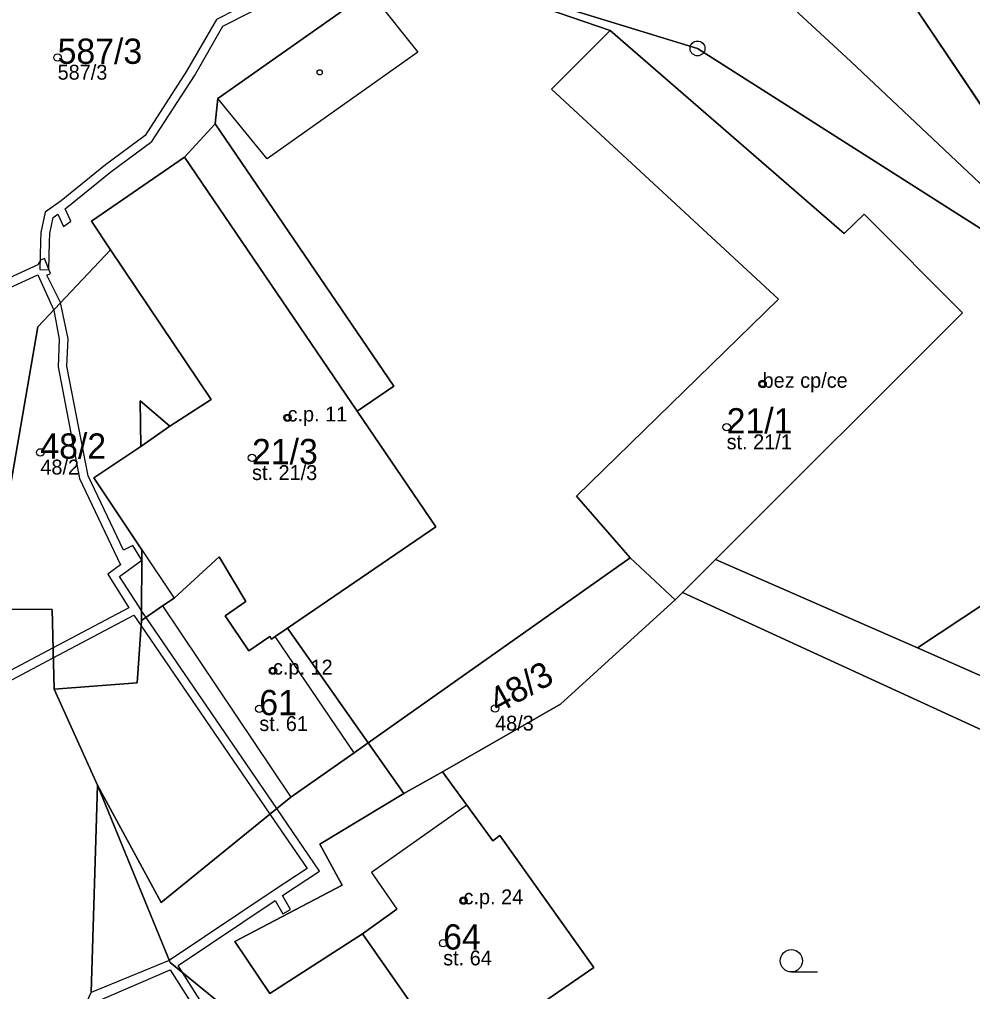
# Model space of a CAD drawing. Extents: x -680203 to -673936, y -1102717 to -1093650.
# Drawn here: x -677906.8 to -677842.7, y -1095189.8 to -1095124.4 of the extents above; entities that cross this region are included whole.
import ezdxf

# ---------------------------------------------------------------- set-up
doc = ezdxf.new("R2010")
doc.units = 0
for name, color, linetype in [('Definiční body', 7, 'Continuous'), ('Horni', 7, 'Continuous'), ('SOxx01xx_ŽSp_násyp_plocha', 7, 'Continuous'), ('SOxx02xx_Koleje_param další_Popis10', 7, 'Continuous'), ('SOxxxxxx_Koleje_hlavní_body_Popis10', 7, 'Continuous'), ('SOxxxxxx_Koleje_LN_parametry_Popis10', 7, 'Continuous'), ('SOxxxxxx_Koleje_param další_Popis10', 7, 'Continuous'), ('SOxxxxxx_Osa_bod_P', 7, 'Continuous'), ('SOxxxxxx_Staničení_Popis10', 7, 'Continuous'), ('x_prac', 7, 'Continuous')]:
    doc.layers.add(name, color=color, linetype=linetype)

msp = doc.modelspace()

# ---------------------------------------------------------------- linework, layer by layer
at = {"layer": 'Definiční body'}
for centre in [(-677904.27, -1095126.99), (-677856.84, -1095148.96), (-677888.8, -1095151.23), (-677859.26, -1095151.86), (-677905.43, -1095153.56), (-677891.19, -1095153.93), (-677889.78, -1095168.26), (-677890.7, -1095170.82), (-677874.84, -1095170.79), (-677876.96, -1095183.72), (-677878.33, -1095186.59)]:
    msp.add_circle(centre, 0.25, dxfattribs=at)
at = {"layer": 'Horni'}
for points in [[(-677865.74, -1095160.66), (-677862.73, -1095163.49), (-677862.22, -1095162.98), (-677860.01, -1095160.77), (-677843.4, -1095144.18), (-677850.01, -1095137.53), (-677851.35, -1095138.83), (-677867.1, -1095125.16), (-677871.05, -1095129.11), (-677855.76, -1095143.24), (-677869.37, -1095156.5)], [(-677889.99, -1095165.95), (-677889.88, -1095166.12), (-677889.64, -1095165.96), (-677888.8, -1095165.39), (-677878.82, -1095158.58), (-677884.12, -1095150.79), (-677895.73, -1095133.7), (-677901.99, -1095137.99), (-677900.72, -1095139.93), (-677893.95, -1095149.99), (-677896.73, -1095151.79), (-677898.68, -1095153.16), (-677901.83, -1095155.27), (-677898.6, -1095160.11), (-677896.42, -1095163.36), (-677893.39, -1095160.58), (-677891.6, -1095163.6), (-677893, -1095164.56), (-677891.4, -1095166.91)], [(-677889.99, -1095165.95), (-677891.4, -1095166.91), (-677893, -1095164.56), (-677891.6, -1095163.6), (-677893.39, -1095160.58), (-677896.42, -1095163.36), (-677897.21, -1095163.89), (-677888.58, -1095176.76), (-677884.32, -1095173.78), (-677889.64, -1095165.96), (-677889.88, -1095166.12)], [(-677876.73, -1095177.3), (-677883.15, -1095181.82), (-677881.44, -1095184.3), (-677883.76, -1095185.96), (-677877.63, -1095194.73), (-677868.19, -1095188.23), (-677874.51, -1095179.33), (-677874.99, -1095179.69)]]:
    msp.add_lwpolyline(points, close=True, dxfattribs=at)
at = {"layer": 'SOxx01xx_ŽSp_násyp_plocha'}
for points in [[(-677913.81, -1095119.18), (-677909.48, -1095138.73), (-677908.11, -1095159.69), (-677905.6, -1095145.11), (-677900.72, -1095139.93), (-677901.99, -1095137.99), (-677895.73, -1095133.7), (-677893.67, -1095131.46), (-677893.48, -1095129.74), (-677883.28, -1095122.55), (-677881.26, -1095123.37), (-677876.68, -1095121.88), (-677876.61, -1095121.64), (-677875.77, -1095118.52), (-677882.02, -1095114.89), (-677887.12, -1095113.18), (-677899.59, -1095118.91), (-677904.46, -1095106.38), (-677906.56, -1095102.19), (-677922.37, -1095106.68), (-677917.73, -1095112.53)], [(-677832.38, -1095144.72), (-677824.86, -1095152.45), (-677817.73, -1095147.68), (-677799.26, -1095166.48), (-677787, -1095173.82), (-677749.02, -1095194.28), (-677733.04, -1095189.35), (-677758.99, -1095131.77), (-677790.62, -1095123.13), (-677828.22, -1095113.82), (-677838.28, -1095114.51), (-677852.04, -1095115.46)], [(-677852.04, -1095115.46), (-677862.8, -1095116.2), (-677858.52, -1095120.2), (-677850.91, -1095127.26), (-677832.38, -1095144.72)], [(-677862.8, -1095116.2), (-677872.39, -1095117.92), (-677873.66, -1095122.55), (-677861.22, -1095126.38), (-677832.38, -1095144.72), (-677850.91, -1095127.26), (-677858.52, -1095120.2)], [(-677861.22, -1095126.38), (-677873.66, -1095122.55), (-677876.61, -1095121.64), (-677876.68, -1095121.88), (-677867.1, -1095125.16), (-677851.35, -1095138.83), (-677850.01, -1095137.53), (-677843.4, -1095144.18), (-677860.01, -1095160.77), (-677846.41, -1095166.72), (-677824.86, -1095152.45), (-677832.38, -1095144.72)], [(-677843.4, -1095144.18), (-677850.01, -1095137.53), (-677851.35, -1095138.83), (-677867.1, -1095125.16), (-677876.68, -1095121.88), (-677881.26, -1095123.37), (-677883.28, -1095122.55), (-677893.48, -1095129.74), (-677893.67, -1095131.46), (-677881.64, -1095149.1), (-677884.12, -1095150.79), (-677878.82, -1095158.58), (-677888.8, -1095165.39), (-677883.37, -1095173.11), (-677865.74, -1095160.66), (-677862.73, -1095163.49), (-677862.22, -1095162.98), (-677860.01, -1095160.77)], [(-677893.95, -1095149.99), (-677896.73, -1095151.79), (-677898.72, -1095150.09), (-677898.68, -1095153.16), (-677901.83, -1095155.27), (-677898.6, -1095160.11), (-677898.62, -1095164.87), (-677897.21, -1095163.89), (-677896.42, -1095163.36), (-677893.39, -1095160.58), (-677891.6, -1095163.6), (-677893, -1095164.56), (-677891.4, -1095166.91), (-677889.99, -1095165.95), (-677889.88, -1095166.12), (-677889.64, -1095165.96), (-677888.8, -1095165.39), (-677878.82, -1095158.58), (-677884.12, -1095150.79), (-677881.64, -1095149.1), (-677893.67, -1095131.46), (-677895.73, -1095133.7), (-677901.99, -1095137.99), (-677900.72, -1095139.93)], [(-677907.56, -1095164.12), (-677904.64, -1095164.14), (-677904.51, -1095169.5), (-677898.91, -1095169.06), (-677898.62, -1095164.87), (-677898.6, -1095160.11), (-677901.83, -1095155.27), (-677898.68, -1095153.16), (-677898.72, -1095150.09), (-677896.73, -1095151.79), (-677893.95, -1095149.99), (-677900.72, -1095139.93), (-677905.6, -1095145.11), (-677908.11, -1095159.69)], [(-677831.52, -1095173.28), (-677819.05, -1095183.79), (-677816.47, -1095181.89), (-677805.79, -1095172.32), (-677824.86, -1095152.45), (-677846.41, -1095166.72)], [(-677901.59, -1095175.96), (-677897.31, -1095183.85), (-677888.58, -1095176.76), (-677884.32, -1095173.78), (-677883.37, -1095173.11), (-677888.8, -1095165.39), (-677889.64, -1095165.96), (-677889.88, -1095166.12), (-677889.99, -1095165.95), (-677891.4, -1095166.91), (-677893, -1095164.56), (-677891.6, -1095163.6), (-677893.39, -1095160.58), (-677896.42, -1095163.36), (-677897.21, -1095163.89), (-677898.62, -1095164.87), (-677898.91, -1095169.06), (-677904.51, -1095169.5)], [(-677862.73, -1095163.49), (-677865.74, -1095160.66), (-677883.37, -1095173.11), (-677880.98, -1095176.51), (-677878.37, -1095175.05), (-677870.44, -1095170.51)], [(-677846.41, -1095166.72), (-677860.01, -1095160.77), (-677862.22, -1095162.98), (-677833.52, -1095176.17), (-677827.83, -1095181.71), (-677818.72, -1095195.16), (-677788.49, -1095231.45), (-677741.29, -1095290.46), (-677733.42, -1095290.38), (-677738.18, -1095287.38), (-677816.14, -1095192.66), (-677815.22, -1095189.14), (-677819.05, -1095183.79), (-677831.52, -1095173.28)], [(-677889.99, -1095189.98), (-677883.76, -1095185.96), (-677877.63, -1095194.73), (-677868.19, -1095188.23), (-677874.51, -1095179.33), (-677874.99, -1095179.69), (-677876.73, -1095177.3), (-677878.37, -1095175.05), (-677880.98, -1095176.51), (-677886.62, -1095179.92), (-677885.13, -1095182.69), (-677892.34, -1095186.47)]]:
    msp.add_lwpolyline(points, close=True, dxfattribs=at)
for points in [[(-677982.65, -1095238.18), (-677973.32, -1095235.9), (-677960.29, -1095232.74), (-677948.04, -1095229.3), (-677937.77, -1095225.91), (-677929.85, -1095222.23), (-677921.77, -1095216.89), (-677916.03, -1095212.48), (-677911.4, -1095207.89), (-677908.31, -1095203.66), (-677906.72, -1095200.12), (-677905.74, -1095197.94), (-677902.02, -1095189.9), (-677901.59, -1095175.96), (-677904.51, -1095169.5), (-677904.64, -1095164.14), (-677907.56, -1095164.12), (-677908.11, -1095159.69), (-677909.48, -1095138.73), (-677913.81, -1095119.18), (-677917.73, -1095112.53), (-677922.37, -1095106.68)], [(-677833.52, -1095176.17), (-677862.22, -1095162.98), (-677862.73, -1095163.49), (-677870.44, -1095170.51), (-677878.37, -1095175.05), (-677876.73, -1095177.3), (-677874.99, -1095179.69), (-677874.51, -1095179.33), (-677868.19, -1095188.23), (-677877.63, -1095194.73), (-677883.76, -1095185.96), (-677889.99, -1095189.98), (-677892.34, -1095186.47), (-677885.13, -1095182.69), (-677886.62, -1095179.92), (-677880.98, -1095176.51), (-677883.37, -1095173.11), (-677884.32, -1095173.78), (-677888.58, -1095176.76), (-677897.31, -1095183.85), (-677901.59, -1095175.96), (-677896.7, -1095187.89), (-677882.68, -1095199.33)], [(-677882.68, -1095199.33), (-677896.7, -1095187.89), (-677901.59, -1095175.96), (-677902.02, -1095189.9)]]:
    msp.add_lwpolyline(points, dxfattribs=at)
at = {"layer": 'SOxx02xx_Koleje_param další_Popis10'}
for radius in [0.5, 0.0303]:
    msp.add_circle((-677861.22, -1095126.38), radius, dxfattribs=at)
at = {"layer": 'SOxxxxxx_Koleje_hlavní_body_Popis10'}
msp.add_line((-677854.903, -1095188.52), (-677853.153, -1095188.52), dxfattribs=at)
msp.add_circle((-677854.903, -1095187.77), 0.75, dxfattribs=at)
at = {"layer": 'SOxxxxxx_Koleje_LN_parametry_Popis10'}
for points in [[(-677889.6, -1095122.38), (-677893.59, -1095124.43), (-677895.59, -1095127.91), (-677898.37, -1095132.23), (-677901.04, -1095134.21), (-677904.02, -1095136.63), (-677905.11, -1095137.39), (-677905.4, -1095138.76), (-677905.42, -1095139.4), (-677905.47, -1095141.26), (-677904.87, -1095141.28), (-677904.82, -1095139.42), (-677904.8, -1095138.84), (-677904.57, -1095137.75), (-677904.26, -1095137.53), (-677903.88, -1095138.35), (-677903.37, -1095138.01), (-677903.77, -1095137.17), (-677900.68, -1095134.69), (-677897.93, -1095132.65), (-677895.07, -1095128.23), (-677893.15, -1095124.89), (-677889.34, -1095122.92)], [(-677909.18, -1095143.25), (-677905.59, -1095141.61), (-677904.53, -1095143.98), (-677904.17, -1095145.95), (-677904.24, -1095147.8), (-677902.8, -1095155.31), (-677900.03, -1095161.12), (-677900.9, -1095161.76), (-677899.47, -1095164.02), (-677904.58, -1095166.72), (-677904.56, -1095167.39), (-677899.14, -1095164.52), (-677898.65, -1095165.24), (-677889.99, -1095177.9), (-677889.52, -1095177.52), (-677898.32, -1095164.66), (-677898.62, -1095164.22), (-677898.79, -1095163.96), (-677900.1, -1095161.92), (-677898.6, -1095160.82), (-677899.22, -1095159.82), (-677899.83, -1095160.15), (-677902.22, -1095155.13), (-677903.64, -1095147.76), (-677903.57, -1095145.91), (-677904.07, -1095143.48), (-677904.99, -1095141.63), (-677904.74, -1095141.53), (-677905.16, -1095140.52), (-677905.41, -1095140.62), (-677905.6, -1095140.95), (-677909.23, -1095142.61)], [(-677887.04, -1095202.51), (-677895.86, -1095188.57), (-677896.7, -1095187.89), (-677896.76, -1095187.75), (-677902.02, -1095189.9)], [(-677901.62, -1095190.5), (-677896.7, -1095188.38), (-677887.71, -1095202.58)]]:
    msp.add_lwpolyline(points, dxfattribs=at)
for points in [[(-677904.58, -1095166.72), (-677910.75, -1095169.98), (-677910.5, -1095170.52), (-677904.56, -1095167.39)], [(-677896.76, -1095187.75), (-677896.7, -1095187.89), (-677895.86, -1095188.57), (-677896.17, -1095188.09), (-677889.64, -1095183.71), (-677889.11, -1095184.62), (-677888.6, -1095184.31), (-677889.14, -1095183.37), (-677886.64, -1095181.73), (-677889.52, -1095177.52), (-677889.99, -1095177.9), (-677887.48, -1095181.57), (-677889.71, -1095183.03)]]:
    msp.add_lwpolyline(points, close=True, dxfattribs=at)
at = {"layer": 'SOxxxxxx_Koleje_param další_Popis10'}
for centre in [(-677886.637, -1095127.989), (-677856.847, -1095148.959), (-677888.807, -1095151.229), (-677889.787, -1095168.259), (-677876.967, -1095183.719)]:
    msp.add_circle(centre, 0.175, dxfattribs=at)
at = {"layer": 'SOxxxxxx_Staničení_Popis10'}
for p, q in [((-677883.28, -1095122.55), (-677880.04, -1095126.63)), ((-677867.1, -1095125.16), (-677871.05, -1095129.11)), ((-677880.04, -1095126.63), (-677890.17, -1095133.8)), ((-677871.05, -1095129.11), (-677855.76, -1095143.24)), ((-677890.17, -1095133.8), (-677893.48, -1095129.74)), ((-677895.73, -1095133.7), (-677884.12, -1095150.79)), ((-677855.76, -1095143.24), (-677869.37, -1095156.5)), ((-677898.68, -1095153.16), (-677896.73, -1095151.79)), ((-677865.74, -1095160.66), (-677869.37, -1095156.5)), ((-677898.6, -1095160.11), (-677896.42, -1095163.36)), ((-677897.21, -1095163.89), (-677888.58, -1095176.76)), ((-677884.32, -1095173.78), (-677889.64, -1095165.96)), ((-677876.73, -1095177.3), (-677883.15, -1095181.82)), ((-677883.15, -1095181.82), (-677881.44, -1095184.3)), ((-677883.76, -1095185.96), (-677881.44, -1095184.3))]:
    msp.add_line(p, q, dxfattribs=at)
at = {"layer": 'x_prac'}
for p, q in [((-677852.04, -1095115.46), (-677832.38, -1095144.72)), ((-677867.1, -1095125.16), (-677876.68, -1095121.88)), ((-677824.86, -1095152.45), (-677846.41, -1095166.72)), ((-677862.22, -1095162.98), (-677860.01, -1095160.77)), ((-677860.01, -1095160.77), (-677846.41, -1095166.72)), ((-677862.73, -1095163.49), (-677862.22, -1095162.98)), ((-677888.8, -1095165.39), (-677883.37, -1095173.11)), ((-677904.51, -1095169.5), (-677901.59, -1095175.96)), ((-677880.98, -1095176.51), (-677883.37, -1095173.11)), ((-677878.37, -1095175.05), (-677880.98, -1095176.51)), ((-677901.59, -1095175.96), (-677902.02, -1095189.9))]:
    msp.add_line(p, q, dxfattribs=at)
for points in [[(-677832.38, -1095144.72), (-677850.91, -1095127.26), (-677858.52, -1095120.2), (-677862.8, -1095116.2)], [(-677876.68, -1095121.88), (-677881.26, -1095123.37), (-677883.28, -1095122.55), (-677893.48, -1095129.74), (-677893.67, -1095131.46)], [(-677832.38, -1095144.72), (-677861.22, -1095126.38), (-677873.66, -1095122.55)], [(-677860.01, -1095160.77), (-677843.4, -1095144.18), (-677850.01, -1095137.53), (-677851.35, -1095138.83), (-677867.1, -1095125.16)], [(-677893.67, -1095131.46), (-677895.73, -1095133.7), (-677901.99, -1095137.99), (-677900.72, -1095139.93)], [(-677893.67, -1095131.46), (-677881.64, -1095149.1), (-677884.12, -1095150.79)], [(-677900.72, -1095139.93), (-677905.6, -1095145.11), (-677908.11, -1095159.69)], [(-677900.72, -1095139.93), (-677893.95, -1095149.99), (-677896.73, -1095151.79), (-677898.72, -1095150.09), (-677898.68, -1095153.16), (-677901.83, -1095155.27), (-677898.6, -1095160.11), (-677898.62, -1095164.87)], [(-677884.12, -1095150.79), (-677878.82, -1095158.58), (-677888.8, -1095165.39)], [(-677908.11, -1095159.69), (-677907.56, -1095164.12), (-677904.64, -1095164.14), (-677904.51, -1095169.5)], [(-677898.62, -1095164.87), (-677897.21, -1095163.89), (-677896.42, -1095163.36), (-677893.39, -1095160.58), (-677891.6, -1095163.6)], [(-677883.37, -1095173.11), (-677865.74, -1095160.66), (-677862.73, -1095163.49)], [(-677862.73, -1095163.49), (-677870.44, -1095170.51), (-677878.37, -1095175.05)], [(-677818.72, -1095195.16), (-677827.83, -1095181.71), (-677833.52, -1095176.17), (-677862.22, -1095162.98)], [(-677891.6, -1095163.6), (-677893, -1095164.56), (-677891.4, -1095166.91), (-677889.99, -1095165.95), (-677889.88, -1095166.12)], [(-677898.62, -1095164.87), (-677898.91, -1095169.06), (-677904.51, -1095169.5)], [(-677889.88, -1095166.12), (-677889.64, -1095165.96), (-677888.8, -1095165.39)], [(-677846.41, -1095166.72), (-677831.52, -1095173.28), (-677819.05, -1095183.79)], [(-677901.59, -1095175.96), (-677897.31, -1095183.85), (-677888.58, -1095176.76), (-677884.32, -1095173.78), (-677883.37, -1095173.11)], [(-677880.98, -1095176.51), (-677886.62, -1095179.92), (-677885.13, -1095182.69), (-677892.34, -1095186.47), (-677889.99, -1095189.98), (-677883.76, -1095185.96), (-677877.63, -1095194.73), (-677868.19, -1095188.23), (-677874.51, -1095179.33), (-677874.99, -1095179.69), (-677876.73, -1095177.3), (-677878.37, -1095175.05)], [(-677901.59, -1095175.96), (-677896.7, -1095187.89), (-677882.68, -1095199.33), (-677870.38, -1095211.96), (-677869.36, -1095213.86)]]:
    msp.add_lwpolyline(points, dxfattribs=at)

# ---------------------------------------------------------------- texts
at = {"layer": 'Definiční body'}
for s, p in [('587/3', (-677904.27, -1095128.479)), ('bez cp/ce', (-677856.84, -1095149.21)), ('c.p. 11', (-677888.8, -1095151.48)), ('st. 21/1', (-677859.26, -1095153.349)), ('48/2', (-677905.43, -1095155.049)), ('st. 21/3', (-677891.19, -1095155.419)), ('c.p. 12', (-677889.78, -1095168.51)), ('st. 61', (-677890.7, -1095172.309)), ('48/3', (-677874.84, -1095172.279)), ('c.p. 24', (-677876.96, -1095183.97)), ('st. 64', (-677878.33, -1095188.079))]:
    msp.add_text(s, height=1, dxfattribs=at).set_placement(p)
at = {"layer": 'SOxxxxxx_Osa_bod_P'}
for s, p in [('587/3', (-677904.27, -1095127.415)), ('21/1', (-677859.26, -1095152.285)), ('48/2', (-677905.43, -1095153.985)), ('21/3', (-677891.19, -1095154.355)), ('61', (-677890.7, -1095171.245)), ('64', (-677878.33, -1095187.015))]:
    msp.add_text(s, height=1.7, dxfattribs=at).set_placement(p)
msp.add_text('48/3', height=1.7, rotation=29, dxfattribs=at).set_placement((-677874.633, -1095171.161))

doc.saveas('drawing.dxf')
